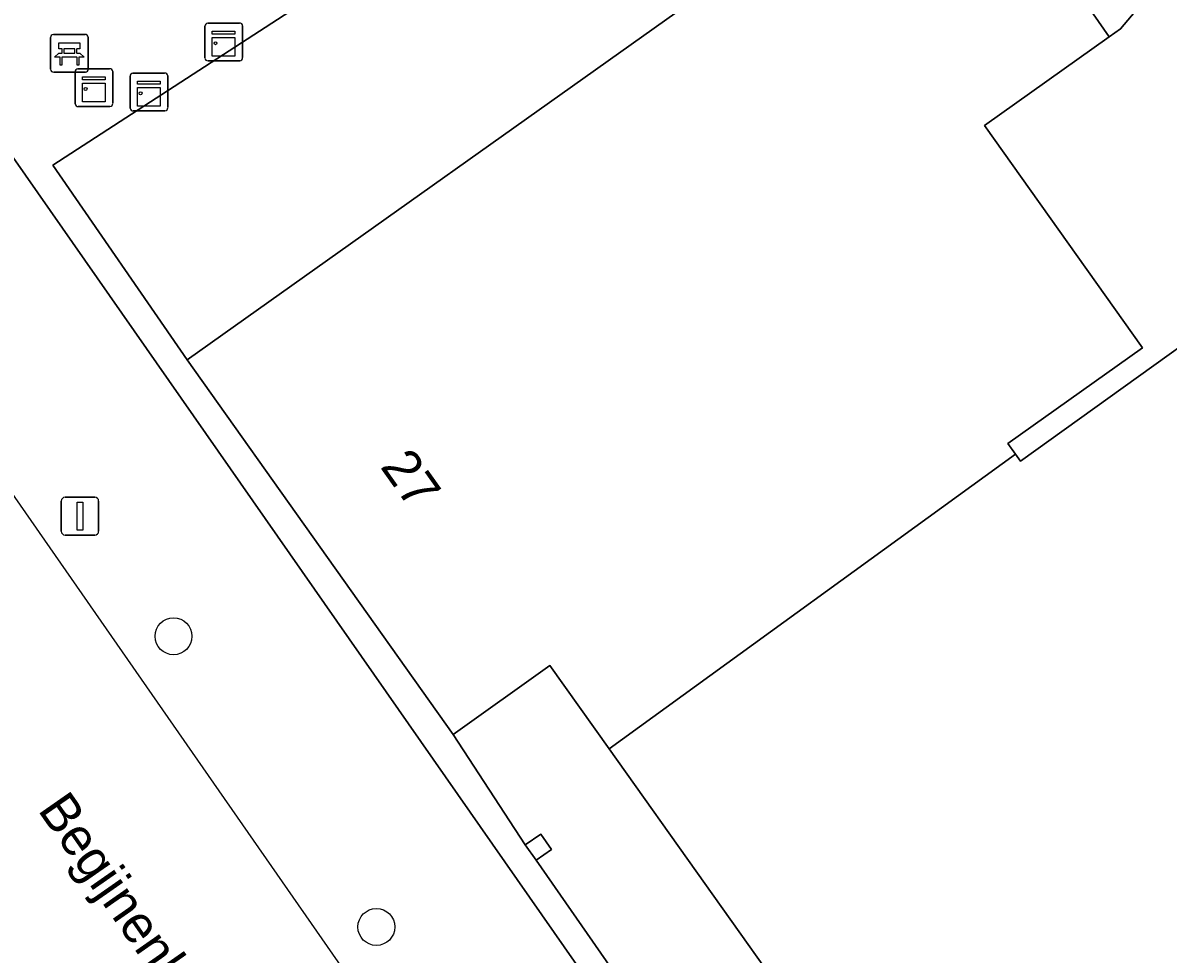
# Model space of a CAD drawing. Extents: x 161087 to 161926, y 382572 to 383873.
# Drawn here: x 161454.07 to 161484.45, y 383032.06 to 383056.74 of the extents above; entities that cross this region are included whole.
import ezdxf

# ---------------------------------------------------------------- set-up
doc = ezdxf.new("R2010")
doc.units = 0
for name, color, linetype in [('IMGEO_Bank', 7, 'Continuous'), ('IMGEO_Boom', 7, 'Continuous'), ('IMGEO_Erf', 7, 'Continuous'), ('IMGEO_Kast', 7, 'Continuous'), ('IMGEO_Lichtmast', 7, 'Continuous'), ('IMGEO_Lijnafwatering', 7, 'Continuous'), ('IMGEO_Openbare_ruimte_label', 7, 'Continuous'), ('IMGEO_Pand', 7, 'Continuous'), ('IMGEO_Pand_nummerreeks', 7, 'Continuous'), ('IMGEO_Voetgangersgebied_open', 7, 'Continuous')]:
    doc.layers.add(name, color=color, linetype=linetype)

msp = doc.modelspace()

# ---------------------------------------------------------------- linework, layer by layer
at = {"layer": 'IMGEO_Bank'}
for p, q in [((161454.875, 383056.441), (161455.716, 383056.441)), ((161455.716, 383056.441), (161454.875, 383056.441)), ((161454.8, 383055.516), (161454.8, 383056.357)), ((161454.8, 383056.357), (161454.8, 383055.516)), ((161455.8, 383056.366), (161455.8, 383055.525)), ((161455.8, 383055.525), (161455.8, 383056.366)), ((161455.497, 383055.839), (161455.104, 383055.839)), ((161455.109, 383055.947), (161455.109, 383056.053)), ((161455.153, 383056.053), (161455.153, 383055.947)), ((161455.441, 383056.059), (161455.159, 383056.059)), ((161455.159, 383055.941), (161455.441, 383055.941)), ((161455.447, 383055.947), (161455.447, 383056.053)), ((161455.491, 383056.053), (161455.491, 383055.947)), ((161455.725, 383055.441), (161454.884, 383055.441)), ((161454.884, 383055.441), (161455.725, 383055.441))]:
    msp.add_line(p, q, dxfattribs=at)
for points in [[(161455.103, 383056.059), (161455.017, 383056.059), (161455.017, 383056.22), (161455.58, 383056.22), (161455.58, 383056.059), (161455.497, 383056.059)], [(161455.047, 383055.839), (161454.905, 383055.839), (161455.017, 383055.941), (161455.103, 383055.941)], [(161455.097, 383055.832), (161455.097, 383055.625), (161455.054, 383055.625), (161455.054, 383055.832)], [(161455.497, 383055.941), (161455.58, 383055.941), (161455.692, 383055.839), (161455.553, 383055.839)], [(161455.547, 383055.832), (161455.547, 383055.625), (161455.503, 383055.625), (161455.503, 383055.832)]]:
    msp.add_lwpolyline(points, dxfattribs=at)
for centre, radius, start, end in [((161454.878, 383056.363), 0.0779, 92.4484, 184.2845), ((161454.878, 383056.363), 0.0779, 92.4484, 184.2845), ((161455.722, 383056.363), 0.0779, 2.4484, 94.2845), ((161455.722, 383056.363), 0.0779, 2.4484, 94.2845), ((161455.047, 383055.832), 0.00671, 2.8957, 87.1043), ((161455.104, 383055.832), 0.00671, 92.8957, 177.1043), ((161455.102, 383056.052), 0.00671, 2.8957, 87.1043), ((161455.102, 383055.948), 0.00671, 272.8957, 357.1043), ((161455.159, 383056.052), 0.00671, 92.8957, 177.1043), ((161455.159, 383055.948), 0.00671, 182.8957, 267.1043), ((161455.441, 383056.052), 0.00671, 2.8957, 87.1043), ((161455.441, 383055.948), 0.00671, 272.8957, 357.1043), ((161455.498, 383056.052), 0.00671, 92.8957, 177.1043), ((161455.498, 383055.948), 0.00671, 182.8957, 267.1043), ((161455.496, 383055.832), 0.00671, 2.8957, 87.1043), ((161455.553, 383055.832), 0.00671, 92.8957, 177.1043), ((161454.878, 383055.519), 0.0779, 182.4484, 274.2845), ((161454.878, 383055.519), 0.0779, 182.4484, 274.2845), ((161455.722, 383055.519), 0.0779, 272.4484, 4.2845), ((161455.722, 383055.519), 0.0779, 272.4484, 4.2845)]:
    msp.add_arc(centre, radius, start, end, dxfattribs=at)
at = {"layer": 'IMGEO_Boom'}
for centre in [(161458.062, 383040.482), (161463.443, 383032.775)]:
    msp.add_circle(centre, 0.489, dxfattribs=at)
at = {"layer": 'IMGEO_Erf'}
for points in [[(161490.504, 383065.244), (161483.187, 383056.589), (161482.886, 383056.376), (161479.575, 383054.027), (161483.766, 383048.128), (161480.198, 383045.594), (161480.396, 383045.315), (161480.534, 383045.122), (161488.764, 383051.032)], [(161477.229, 383026.785), (161469.619, 383037.497), (161468.049, 383039.707), (161465.478, 383037.88), (161467.394, 383034.953), (161467.803, 383035.239), (161468.089, 383034.829), (161467.681, 383034.544), (161469.685, 383031.674)]]:
    msp.add_lwpolyline(points, dxfattribs=at)
at = {"layer": 'IMGEO_Kast'}
for p, q in [((161458.971, 383056.74), (161459.812, 383056.74)), ((161459.812, 383056.74), (161458.971, 383056.74)), ((161458.896, 383055.815), (161458.896, 383056.656)), ((161458.896, 383056.656), (161458.896, 383055.815)), ((161459.896, 383056.665), (161459.896, 383055.824)), ((161459.896, 383055.824), (161459.896, 383056.665)), ((161455.525, 383055.529), (161456.366, 383055.529)), ((161456.366, 383055.529), (161455.525, 383055.529)), ((161459.821, 383055.74), (161458.98, 383055.74)), ((161458.98, 383055.74), (161459.821, 383055.74)), ((161455.45, 383054.604), (161455.45, 383055.445)), ((161455.45, 383055.445), (161455.45, 383054.604)), ((161456.45, 383055.454), (161456.45, 383054.613)), ((161456.45, 383054.613), (161456.45, 383055.454)), ((161456.91, 383054.489), (161456.91, 383055.33)), ((161456.91, 383055.33), (161456.91, 383054.489)), ((161456.985, 383055.414), (161457.826, 383055.414)), ((161457.826, 383055.414), (161456.985, 383055.414)), ((161457.91, 383055.339), (161457.91, 383054.498)), ((161457.91, 383054.498), (161457.91, 383055.339)), ((161456.375, 383054.529), (161455.534, 383054.529)), ((161455.534, 383054.529), (161456.375, 383054.529)), ((161457.835, 383054.414), (161456.994, 383054.414)), ((161456.994, 383054.414), (161457.835, 383054.414))]:
    msp.add_line(p, q, dxfattribs=at)
for points in [[(161459.091, 383056.53), (161459.691, 383056.53), (161459.691, 383056.445), (161459.091, 383056.445), (161459.091, 383056.53)], [(161459.091, 383056.355), (161459.691, 383056.355), (161459.691, 383055.866), (161459.091, 383055.866), (161459.091, 383056.355)], [(161455.645, 383055.319), (161456.245, 383055.319), (161456.245, 383055.234), (161455.645, 383055.234), (161455.645, 383055.319)], [(161457.105, 383055.204), (161457.705, 383055.204), (161457.705, 383055.119), (161457.105, 383055.119), (161457.105, 383055.204)], [(161455.645, 383055.144), (161456.245, 383055.144), (161456.245, 383054.655), (161455.645, 383054.655), (161455.645, 383055.144)], [(161457.105, 383055.029), (161457.705, 383055.029), (161457.705, 383054.54), (161457.105, 383054.54), (161457.105, 383055.029)]]:
    msp.add_lwpolyline(points, dxfattribs=at)
for centre in [(161459.175, 383056.204), (161455.729, 383054.993), (161457.189, 383054.878)]:
    msp.add_circle(centre, 0.0377, dxfattribs=at)
for centre, start, end in [((161458.974, 383056.662), 92.4484, 184.2845), ((161458.974, 383056.662), 92.4484, 184.2845), ((161459.818, 383056.662), 2.4484, 94.2845), ((161459.818, 383056.662), 2.4484, 94.2845), ((161458.974, 383055.818), 182.4484, 274.2845), ((161458.974, 383055.818), 182.4484, 274.2845), ((161459.818, 383055.818), 272.4484, 4.2845), ((161459.818, 383055.818), 272.4484, 4.2845), ((161455.528, 383055.451), 92.4484, 184.2845), ((161455.528, 383055.451), 92.4484, 184.2845), ((161456.372, 383055.451), 2.4484, 94.2845), ((161456.372, 383055.451), 2.4484, 94.2845), ((161456.988, 383055.336), 92.4484, 184.2845), ((161456.988, 383055.336), 92.4484, 184.2845), ((161457.832, 383055.336), 2.4484, 94.2845), ((161457.832, 383055.336), 2.4484, 94.2845), ((161455.528, 383054.607), 182.4484, 274.2845), ((161455.528, 383054.607), 182.4484, 274.2845), ((161456.372, 383054.607), 272.4484, 4.2845), ((161456.372, 383054.607), 272.4484, 4.2845), ((161456.988, 383054.492), 182.4484, 274.2845), ((161456.988, 383054.492), 182.4484, 274.2845), ((161457.832, 383054.492), 272.4484, 4.2845), ((161457.832, 383054.492), 272.4484, 4.2845)]:
    msp.add_arc(centre, 0.0779, start, end, dxfattribs=at)
at = {"layer": 'IMGEO_Lichtmast'}
for p, q in [((161455.085, 383043.267), (161455.085, 383044.067)), ((161455.085, 383044.067), (161455.085, 383043.267)), ((161455.185, 383044.167), (161455.975, 383044.167)), ((161455.975, 383044.167), (161455.185, 383044.167)), ((161456.075, 383044.067), (161456.075, 383043.267)), ((161456.075, 383043.267), (161456.075, 383044.067)), ((161455.975, 383043.167), (161455.185, 383043.167)), ((161455.185, 383043.167), (161455.975, 383043.167))]:
    msp.add_line(p, q, dxfattribs=at)
msp.add_lwpolyline([(161455.505, 383044.042), (161455.655, 383044.042), (161455.655, 383043.292), (161455.505, 383043.292), (161455.505, 383044.042)], dxfattribs=at)
for centre, start, end in [((161455.185, 383044.067), 90, 180), ((161455.185, 383044.067), 90, 180), ((161455.975, 383044.067), 0, 90), ((161455.975, 383044.067), 360, 90), ((161455.185, 383043.267), 180, 270), ((161455.185, 383043.267), 180, 270), ((161455.975, 383043.267), 270, 0), ((161455.975, 383043.267), 270, 0)]:
    msp.add_arc(centre, 0.1, start, end, dxfattribs=at)
at = {"layer": 'IMGEO_Lijnafwatering'}
for points in [[(161458.989, 383036.791), (161446.16, 383055.215)], [(161471.96, 383018.162), (161458.989, 383036.791)]]:
    msp.add_lwpolyline(points, dxfattribs=at)
at = {"layer": 'IMGEO_Pand'}
for points in [[(161498.591, 383075.231), (161498.263, 383075.411), (161496.974, 383076.118), (161496.94, 383076.056), (161480.561, 383084.987), (161480.079, 383084.416), (161473.86, 383077.06), (161464.975, 383066.548), (161467.764, 383062.622), (161470.434, 383058.865), (161471.18, 383059.395), (161477.526, 383064.079), (161482.886, 383056.376), (161483.187, 383056.589), (161490.504, 383065.244), (161491.708, 383064.429)], [(161480.396, 383045.315), (161480.198, 383045.594), (161483.766, 383048.128), (161479.575, 383054.027), (161482.886, 383056.376), (161477.526, 383064.079), (161471.18, 383059.395), (161472.371, 383057.718), (161458.424, 383047.81), (161465.478, 383037.88), (161468.049, 383039.707), (161469.619, 383037.497)], [(161467.803, 383035.239), (161467.394, 383034.953), (161467.681, 383034.544), (161468.089, 383034.829)]]:
    msp.add_lwpolyline(points, close=True, dxfattribs=at)
msp.add_lwpolyline([(161496.378, 383030.091), (161500, 383033.453), (161505.188, 383038.268), (161500, 383042.696), (161492.435, 383049.152), (161488.764, 383051.032), (161480.534, 383045.122), (161480.396, 383045.315), (161469.619, 383037.497), (161477.229, 383026.785)], dxfattribs=at)
at = {"layer": 'IMGEO_Voetgangersgebied_open'}
for points in [[(161469.685, 383031.674), (161467.681, 383034.544), (161467.394, 383034.953), (161465.478, 383037.88), (161458.424, 383047.81), (161454.856, 383052.972), (161464.214, 383059.041), (161467.764, 383062.622), (161464.975, 383066.548), (161473.86, 383077.06), (161480.079, 383084.416), (161476.402, 383087.535), (161474.166, 383089.394), (161469.038, 383093.73), (161471.408, 383096.364), (161471.75, 383096.052), (161472.011, 383096.288), (161471.578, 383096.545), (161473.709, 383098.617), (161468.435, 383100.938), (161465.694, 383097.915), (161465.248, 383098.487), (161462.705, 383096.578), (161439.049, 383078.884)], [(161436.953, 383077.304), (161482.447, 383012.169)]]:
    msp.add_lwpolyline(points, dxfattribs=at)
for points in [[(161436.953, 383077.304), (161432.896, 383074.264), (161410.333, 383057.358), (161412.451, 383054.33), (161427.003, 383033.515), (161429.943, 383029.064), (161430.511, 383028.577), (161432.084, 383029.67), (161452.689, 383000), (161453.475, 382998.869), (161463.693, 383005.964), (161466.917, 383001.359), (161482.447, 383012.169)], [(161464.214, 383059.041), (161454.856, 383052.972), (161458.424, 383047.81), (161472.371, 383057.718), (161471.18, 383059.395), (161470.434, 383058.865), (161467.764, 383062.622)]]:
    msp.add_lwpolyline(points, close=True, dxfattribs=at)

# ---------------------------------------------------------------- texts
at = {"layer": 'IMGEO_Openbare_ruimte_label'}
msp.add_text('Begijnenhof', height=1, rotation=304.8981, dxfattribs=at).set_placement((161454.444, 383035.877))
at = {"layer": 'IMGEO_Pand_nummerreeks'}
msp.add_text('27', height=1, rotation=305.3889, dxfattribs=at).set_placement((161463.527, 383044.978))

doc.saveas('drawing.dxf')
